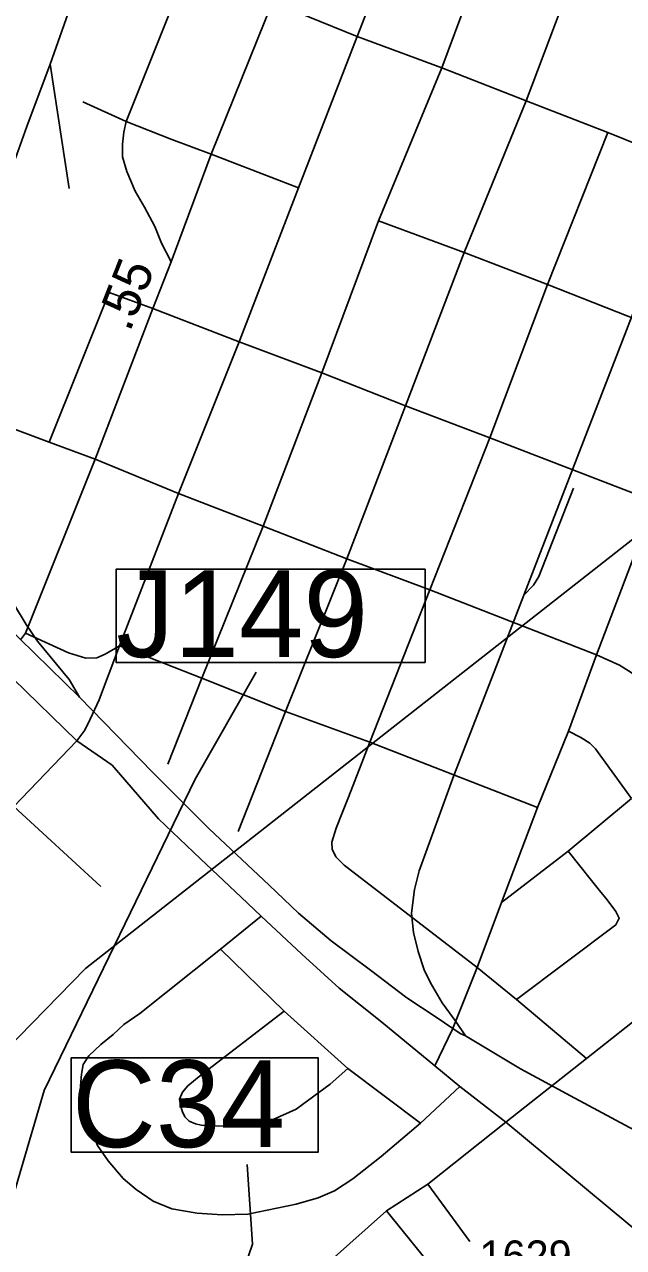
# Model space of a CAD drawing. Extents: x 2290615 to 2522933, y 819489 to 1012715.
# Drawn here: x 2393947 to 2396360, y 982586 to 987517 of the extents above; entities that cross this region are included whole.
import ezdxf

# ---------------------------------------------------------------- set-up
doc = ezdxf.new("R2010")
doc.units = 0
for name, color, linetype in [('Exist Hydrographic Creek Single Shore Label', 7, 'Continuous'), ('Exist Railroad Mainline', 7, 'Continuous'), ('Exist Railroad Siding', 7, 'Continuous'), ('Exist Road Non-System Structure Non-Sys Other Number Label', 7, 'Continuous'), ('Exist Road Non-System Type 51', 7, 'Continuous'), ('Exist Road Primary NC Attributed', 7, 'Continuous'), ('Exist Road Primary NC Mileage Hundredths English Label', 7, 'Continuous'), ('Exist Road Primary US Structure Culvert Number Label', 7, 'Continuous'), ('Exist Road Secondary Type 51 Attributed', 7, 'Continuous'), ('Exist Road Secondary Type 51 Number Label', 7, 'Continuous'), ('Exist Utilities Electrical Transmission Line', 7, 'Continuous')]:
    doc.layers.add(name, color=color, linetype=linetype)

msp = doc.modelspace()

# ---------------------------------------------------------------- linework, layer by layer
at = {"layer": 'Exist Hydrographic Creek Single Shore Label'}
msp.add_lwpolyline([(2395561, 985320.6), (2394315.7, 985320.6), (2394315.7, 984945), (2395561, 984945)], close=True, dxfattribs=at)
at = {"layer": 'Exist Railroad Mainline'}
for points in [[(2394050.1, 987357.1), (2394131.1, 987586.1), (2394339.6, 988150.7), (2394650.6, 988972.8), (2394897.7, 989636), (2394936.3, 989742.4), (2394999.1, 989971.3), (2395031.6, 990097.7), (2395045.6, 990237.8), (2395066.7, 990470.2), (2395078.2, 990652.2), (2395089.3, 990819.3), (2395116.3, 991234.4), (2395129.7, 991430.5), (2395139.1, 991525.9), (2395150.5, 991605.8), (2395173.3, 991733.4), (2395222.5, 991974), (2395314.4, 992285.2)], [(2393819.2, 986679.9), (2393836.2, 986746.3), (2393868.7, 986860.7), (2393955.5, 987105.8), (2394050.1, 987357.1)], [(2392764, 986176.1), (2393053.7, 985886), (2393623, 985337.6), (2394168.1, 984804.9)], [(2394168.1, 984804.9), (2394462, 984502.8), (2394691, 984273.8), (2394931.9, 984047.2), (2395051.4, 983934.6), (2395182.9, 983822.4), (2395340.4, 983704.6), (2395487.9, 983592.6), (2395608.9, 983512.1), (2395701.7, 983449.5), (2395723.9, 983439.8)], [(2395723.9, 983439.8), (2395945.7, 983306.6), (2396147.1, 983197.4), (2396384.7, 983070.5), (2396749, 982893.3)]]:
    msp.add_lwpolyline(points, dxfattribs=at)
at = {"layer": 'Exist Railroad Siding'}
msp.add_line((2394050.1, 987357.1), (2394126.7, 986856.1), dxfattribs=at)
for points in [[(2395958.2, 985216.5), (2396356.6, 986243.7), (2396756.7, 987278.8), (2396797.3, 987385.4), (2396814.7, 987429.7), (2396828, 987491.9), (2396827, 987559.9), (2396811, 987715.6), (2396792, 987939.3)], [(2395958.2, 985216.5), (2395997.8, 985257.2), (2396019.2, 985291.5), (2396158.4, 985647.2)], [(2394168.1, 984804.9), (2394127.1, 984876.3), (2393999.1, 985030.7), (2393954.1, 985098.1), (2393902.9, 985183.2), (2393857.7, 985286.6), (2393844.8, 985356.6)], [(2395723.9, 983439.8), (2395685.1, 983497.2), (2395630.2, 983572.4), (2395583, 983653.7), (2395556.5, 983705.4), (2395533.4, 983779.1), (2395514.4, 983856.8), (2395505.4, 983934.7), (2395518.2, 984028.9), (2395537, 984105.1), (2395676, 984488.9), (2395838.5, 984907), (2395958.2, 985216.5)]]:
    msp.add_lwpolyline(points, dxfattribs=at)
at = {"layer": 'Exist Road Non-System Structure Non-Sys Other Number Label'}
msp.add_lwpolyline([(2393859.8, 982650.9), (2394026.5, 983219.6), (2394634.5, 984474.8), (2394879.7, 984906.3)], dxfattribs=at)
at = {"layer": 'Exist Road Non-System Type 51'}
for p, q in [((2394181.7, 987205.1), (2394355.9, 987125.8)), ((2394181.7, 987205.1), (2394355.9, 987125.8)), ((2396054.7, 986468.7), (2396297.7, 987081.8)), ((2396054.7, 986468.7), (2396297.7, 987081.8)), ((2394811.9, 986237.9), (2395051.3, 986858.1)), ((2394811.9, 986237.9), (2395051.3, 986858.1)), ((2395144.3, 986113), (2395373.4, 986725.9)), ((2395144.3, 986113), (2395373.4, 986725.9)), ((2395373.4, 986725.9), (2395718.5, 986597.3)), ((2395373.4, 986725.9), (2395718.5, 986597.3)), ((2395718.5, 986597.3), (2395482.4, 985979.7)), ((2395718.5, 986597.3), (2395482.4, 985979.7)), ((2395718.5, 986597.3), (2396054.7, 986468.7)), ((2395718.5, 986597.3), (2396054.7, 986468.7)), ((2395821.9, 985850.5), (2396054.7, 986468.7)), ((2395821.9, 985850.5), (2396054.7, 986468.7)), ((2396054.7, 986468.7), (2396724, 986204.8)), ((2396054.7, 986468.7), (2396724, 986204.8)), ((2394567.2, 985626.6), (2394811.9, 986237.9)), ((2394567.2, 985626.6), (2394811.9, 986237.9)), ((2394811.9, 986237.9), (2395144.3, 986113)), ((2394811.9, 986237.9), (2395144.3, 986113)), ((2394908.7, 985494.4), (2395144.3, 986113)), ((2394908.7, 985494.4), (2395144.3, 986113)), ((2395144.3, 986113), (2395482.4, 985979.7)), ((2395144.3, 986113), (2395482.4, 985979.7)), ((2395482.4, 985979.7), (2395244.9, 985362.3)), ((2395482.4, 985979.7), (2395244.9, 985362.3)), ((2395482.4, 985979.7), (2395821.9, 985850.5)), ((2395482.4, 985979.7), (2395821.9, 985850.5)), ((2395579.4, 985237.2), (2395821.9, 985850.5)), ((2395579.4, 985237.2), (2395821.9, 985850.5)), ((2395821.9, 985850.5), (2396491, 985592.2)), ((2395821.9, 985850.5), (2396491, 985592.2)), ((2394330.1, 985011.4), (2394567.2, 985626.6)), ((2394330.1, 985011.4), (2394567.2, 985626.6)), ((2394567.2, 985626.6), (2394908.7, 985494.4)), ((2394567.2, 985626.6), (2394908.7, 985494.4)), ((2394661.6, 984881), (2394908.7, 985494.4)), ((2394661.6, 984881), (2394908.7, 985494.4)), ((2394908.7, 985494.4), (2395244.9, 985362.3)), ((2394908.7, 985494.4), (2395244.9, 985362.3)), ((2395244.9, 985362.3), (2394998.5, 984747.4)), ((2395244.9, 985362.3), (2394998.5, 984747.4)), ((2395244.9, 985362.3), (2395579.4, 985237.2)), ((2395244.9, 985362.3), (2395579.4, 985237.2)), ((2396399.3, 985363.8), (2396251.1, 984975.9)), ((2396399.3, 985363.8), (2396251.1, 984975.9)), ((2395338.2, 984624.1), (2395579.4, 985237.2)), ((2395338.2, 984624.1), (2395579.4, 985237.2)), ((2395579.4, 985237.2), (2396251.1, 984975.9)), ((2395579.4, 985237.2), (2396251.1, 984975.9)), ((2394330.1, 985011.4), (2394661.6, 984881)), ((2394330.1, 985011.4), (2394661.6, 984881)), ((2396251.1, 984975.9), (2396138.9, 984668.4)), ((2396251.1, 984975.9), (2396138.9, 984668.4)), ((2394524.1, 984535.1), (2394661.6, 984881)), ((2394524.1, 984535.1), (2394661.6, 984881)), ((2394661.6, 984881), (2394998.5, 984747.4)), ((2394661.6, 984881), (2394998.5, 984747.4)), ((2394998.5, 984747.4), (2394807.1, 984263.4)), ((2394998.5, 984747.4), (2394807.1, 984263.4)), ((2394998.5, 984747.4), (2395338.2, 984624.1)), ((2394998.5, 984747.4), (2395338.2, 984624.1)), ((2396138.9, 984668.4), (2396014.2, 984359.8)), ((2396138.9, 984668.4), (2396014.2, 984359.8)), ((2393904.4, 984364.2), (2394157.9, 984628.5)), ((2393904.4, 984364.2), (2394157.9, 984628.5)), ((2395338.2, 984624.1), (2396014.2, 984359.8)), ((2395338.2, 984624.1), (2396014.2, 984359.8)), ((2396137.5, 984183.7), (2396392.1, 984396.1)), ((2396137.5, 984183.7), (2396392.1, 984396.1)), ((2393904.4, 984364.2), (2394254.7, 984041.8)), ((2393904.4, 984364.2), (2394254.7, 984041.8)), ((2396014.2, 984359.8), (2395868.1, 983977.5)), ((2396014.2, 984359.8), (2395868.1, 983977.5)), ((2395868.1, 983977.5), (2396137.5, 984183.7)), ((2395868.1, 983977.5), (2396137.5, 984183.7)), ((2395868.1, 983977.5), (2395771.3, 983715)), ((2395868.1, 983977.5), (2395771.3, 983715)), ((2394736, 983789.3), (2394900.1, 983922.6)), ((2394736, 983789.3), (2394900.1, 983922.6)), ((2394736, 983789.3), (2394993.4, 983539.4)), ((2394736, 983789.3), (2394993.4, 983539.4)), ((2395771.3, 983715), (2395929.7, 983586.4)), ((2395771.3, 983715), (2395929.7, 983586.4)), ((2396211.8, 983348.8), (2396570.5, 983632.2)), ((2396211.8, 983348.8), (2396570.5, 983632.2)), ((2395929.7, 983586.4), (2396211.8, 983348.8)), ((2395929.7, 983586.4), (2396211.8, 983348.8)), ((2394993.4, 983539.4), (2395250.2, 983308.1)), ((2394993.4, 983539.4), (2395250.2, 983308.1)), ((2395250.2, 983308.1), (2395542.4, 983087.8)), ((2395250.2, 983308.1), (2395542.4, 983087.8)), ((2395885.7, 983091.4), (2396211.8, 983348.8)), ((2395885.7, 983091.4), (2396211.8, 983348.8)), ((2395542.4, 983087.8), (2395700.9, 983235.8)), ((2395542.4, 983087.8), (2395700.9, 983235.8)), ((2395572.4, 982841.2), (2395885.7, 983091.4)), ((2395572.4, 982841.2), (2395885.7, 983091.4)), ((2395405.1, 982733.7), (2395572.4, 982841.2)), ((2395405.1, 982733.7), (2395572.4, 982841.2)), ((2395572.4, 982841.2), (2395741.4, 982610.4)), ((2395572.4, 982841.2), (2395741.4, 982610.4)), ((2395183.3, 982536.4), (2395405.1, 982733.7)), ((2395183.3, 982536.4), (2395405.1, 982733.7)), ((2395405.1, 982733.7), (2395667.4, 982411.3)), ((2395405.1, 982733.7), (2395667.4, 982411.3))]:
    msp.add_line(p, q, dxfattribs=at)
for points in [[(2394355.9, 987125.8), (2394600.6, 987738.9), (2394832.2, 988359.7)], [(2395051.3, 986858.1), (2395287.2, 987469.4), (2395526.6, 988084.3)], [(2395373.4, 986725.9), (2395628.7, 987342.5), (2395857.6, 987960.9)], [(2395718.5, 986597.3), (2395968.5, 987208.7), (2396204.4, 987837.6)], [(2394537.3, 986560.3), (2394498.5, 986636.1), (2394472.1, 986703), (2394429.9, 986780.5), (2394392.9, 986845.7), (2394359.5, 986925), (2394341.9, 986983.1), (2394341.9, 987034.2), (2394347.1, 987083.6), (2394355.9, 987125.8)], [(2394537.3, 986560.3), (2394498.5, 986636.1), (2394472.1, 986703), (2394429.9, 986780.5), (2394392.9, 986845.7), (2394359.5, 986925), (2394341.9, 986983.1), (2394341.9, 987034.2), (2394347.1, 987083.6), (2394355.9, 987125.8)], [(2394355.9, 987125.8), (2394540.8, 987053.6), (2394699.2, 986993.7), (2395051.3, 986858.1)], [(2392570.6, 986488.5), (2392676.4, 986384.4), (2392698.1, 986366.1), (2392713, 986355.8), (2392731.2, 986345.5), (2392749.5, 986334), (2392844.4, 986295.1), (2393398.3, 986080), (2393786.5, 985930.2), (2394046.1, 985833.1)], [(2394811.9, 986237.9), (2394463.3, 986371.8), (2394287.3, 986437), (2394046.1, 985833.1)], [(2394046.1, 985833.1), (2394230.9, 985764), (2394567.2, 985626.6)], [(2393950.2, 985063.7), (2394123.6, 984983.5), (2394194, 984962.4), (2394238, 984964.1), (2394271.4, 984978.2), (2394330.1, 985011.4)], [(2393950.2, 985063.7), (2394123.6, 984983.5), (2394194, 984962.4), (2394238, 984964.1), (2394271.4, 984978.2), (2394330.1, 985011.4)], [(2394157.9, 984628.5), (2394189.6, 984672.6), (2394210.7, 984716.6), (2394247.7, 984794.1), (2394269.4, 984852.3), (2394330.1, 985011.4)], [(2396251.1, 984975.9), (2396344.4, 984933.8), (2396406.1, 984894.5), (2396514.1, 984797.6), (2396568.8, 984721.8), (2396657.2, 984616.5)], [(2396251.1, 984975.9), (2396344.4, 984933.8), (2396406.1, 984894.5), (2396514.1, 984797.6), (2396568.8, 984721.8), (2396657.2, 984616.5)], [(2396138.9, 984668.4), (2396188, 984641.8), (2396224.5, 984619.3), (2396246.9, 984596.8), (2396392.1, 984396.1)], [(2395771.3, 983715), (2395234.4, 984127.3), (2395200.9, 984160.8), (2395186.8, 984192.5), (2395185.1, 984220.7), (2395202.7, 984277), (2395224.7, 984335.2), (2395252.1, 984401.6), (2395338.2, 984624.1)], [(2395771.3, 983715), (2395234.4, 984127.3), (2395200.9, 984160.8), (2395186.8, 984192.5), (2395185.1, 984220.7), (2395202.7, 984277), (2395224.7, 984335.2), (2395252.1, 984401.6), (2395338.2, 984624.1)], [(2395929.7, 983586.4), (2396329.3, 983887.7), (2396343.4, 983914.1), (2396329.3, 983940.5), (2396294.1, 983988.1), (2396264.2, 984025.1), (2396230.8, 984065.6), (2396137.5, 984183.7)], [(2395929.7, 983586.4), (2396329.3, 983887.7), (2396343.4, 983914.1), (2396329.3, 983940.5), (2396294.1, 983988.1), (2396264.2, 984025.1), (2396230.8, 984065.6), (2396137.5, 984183.7)], [(2394736, 983789.3), (2394412, 983529.6), (2394347.4, 983484.6), (2394304, 983445.3), (2394254.7, 983404.2), (2394205.8, 983358.3), (2394183.6, 983323.4), (2394176.5, 983285.4), (2394171.8, 983237.9), (2394178.9, 983195.2), (2394197.9, 983107.3), (2394240.6, 982998), (2394284.3, 982935.7), (2394343.9, 982865), (2394396.1, 982819.8), (2394464.9, 982772.3), (2394540.9, 982741.4), (2394643, 982724.8), (2394742.7, 982717.7), (2394847.1, 982720), (2395041.7, 982760.4), (2395129.6, 982786.6), (2395196, 982815.1), (2395269.6, 982862.6), (2395383.6, 982952.9), (2395542.4, 983087.8)], [(2394736, 983789.3), (2394412, 983529.6), (2394347.4, 983484.6), (2394304, 983445.3), (2394254.7, 983404.2), (2394205.8, 983358.3), (2394183.6, 983323.4), (2394176.5, 983285.4), (2394171.8, 983237.9), (2394178.9, 983195.2), (2394197.9, 983107.3), (2394240.6, 982998), (2394284.3, 982935.7), (2394343.9, 982865), (2394396.1, 982819.8), (2394464.9, 982772.3), (2394540.9, 982741.4), (2394643, 982724.8), (2394742.7, 982717.7), (2394847.1, 982720), (2395041.7, 982760.4), (2395129.6, 982786.6), (2395196, 982815.1), (2395269.6, 982862.6), (2395383.6, 982952.9), (2395542.4, 983087.8)], [(2395771.3, 983715), (2395671.6, 983467), (2395600.5, 983318.6)], [(2395771.3, 983715), (2395671.6, 983467), (2395600.5, 983318.6)], [(2394993.4, 983539.4), (2394651.1, 983275.4), (2394604.2, 983237.5), (2394583.8, 983212.3), (2394571.9, 983184.2), (2394575.4, 983158.9), (2394583.1, 983133.7), (2394592.2, 983112.6), (2394609.8, 983095.7), (2394635.7, 983084.5), (2394658.9, 983078.9), (2394709.4, 983076.1), (2394790.9, 983075.4), (2394858.8, 983084.2), (2394949.2, 983102.8), (2395040.7, 983144.2), (2395178, 983244.6), (2395250.2, 983308.1)]]:
    msp.add_lwpolyline(points, dxfattribs=at)
at = {"layer": 'Exist Road Primary NC Attributed'}
for points in [[(2393931.1, 985036.5), (2393950.2, 985063.7), (2394230.9, 985764), (2394463.3, 986371.8), (2394537.3, 986560.3), (2394699.2, 986993.7), (2394945.7, 987606.8)], [(2396646.2, 986940.9), (2396297.7, 987081.8), (2395968.5, 987208.7), (2395628.7, 987342.5), (2395287.2, 987469.4), (2394945.7, 987606.8)]]:
    msp.add_lwpolyline(points, dxfattribs=at)
at = {"layer": 'Exist Road Primary US Structure Culvert Number Label'}
msp.add_lwpolyline([(2394134.6, 983350.8), (2395130, 983350.8), (2395130, 982970.9), (2394134.6, 982970.9)], close=True, dxfattribs=at)
msp.add_lwpolyline([(2394180.3, 981695.6), (2394705.2, 982133), (2394865.6, 982599.5), (2394843.7, 982920.3)], dxfattribs=at)
at = {"layer": 'Exist Road Secondary Type 51 Attributed'}
msp.add_lwpolyline([(2393900.9, 984878.7), (2394157.9, 984628.5), (2394299.6, 984530.7), (2394486.3, 984314.3), (2394656.1, 984152.9), (2394820.2, 983998.5), (2394900.1, 983922.6), (2395063.6, 983768.2), (2395215.1, 983632), (2395386.2, 983494.5), (2395600.5, 983318.6), (2395700.9, 983235.8), (2395885.7, 983091.4), (2396377.3, 982683), (2396682.4, 982430.3)], dxfattribs=at)
at = {"layer": 'Exist Utilities Electrical Transmission Line'}
msp.add_lwpolyline([(2400210.1, 988342.6), (2399851.9, 988057.9), (2398657.7, 987180.1), (2397606.3, 986390.4), (2394192.6, 983711.4), (2393494.2, 982996.3), (2393414.9, 981889.3), (2393365.6, 981228.6), (2393332.4, 980716.4), (2393280.6, 980253.7), (2393248.6, 979805.3), (2393212.7, 979350.8), (2393157.4, 978842.2), (2393091.8, 978355.4)], dxfattribs=at)

# ---------------------------------------------------------------- texts
at = {"layer": 'Exist Road Non-System Structure Non-Sys Other Number Label'}
msp.add_text('J149', height=350, dxfattribs=at).set_placement((2394316.2, 984966.7))
at = {"layer": 'Exist Road Primary NC Mileage Hundredths English Label'}
msp.add_text('.55', height=150, rotation=68.5841, dxfattribs=at).set_placement((2394371.2, 986273.9))
at = {"layer": 'Exist Road Primary US Structure Culvert Number Label'}
msp.add_text('C34', height=350, dxfattribs=at).set_placement((2394137.9, 982990.7))
at = {"layer": 'Exist Road Secondary Type 51 Number Label'}
msp.add_text('1629', height=125, dxfattribs=at).set_placement((2395779.7, 982489.6))

doc.saveas('drawing.dxf')
